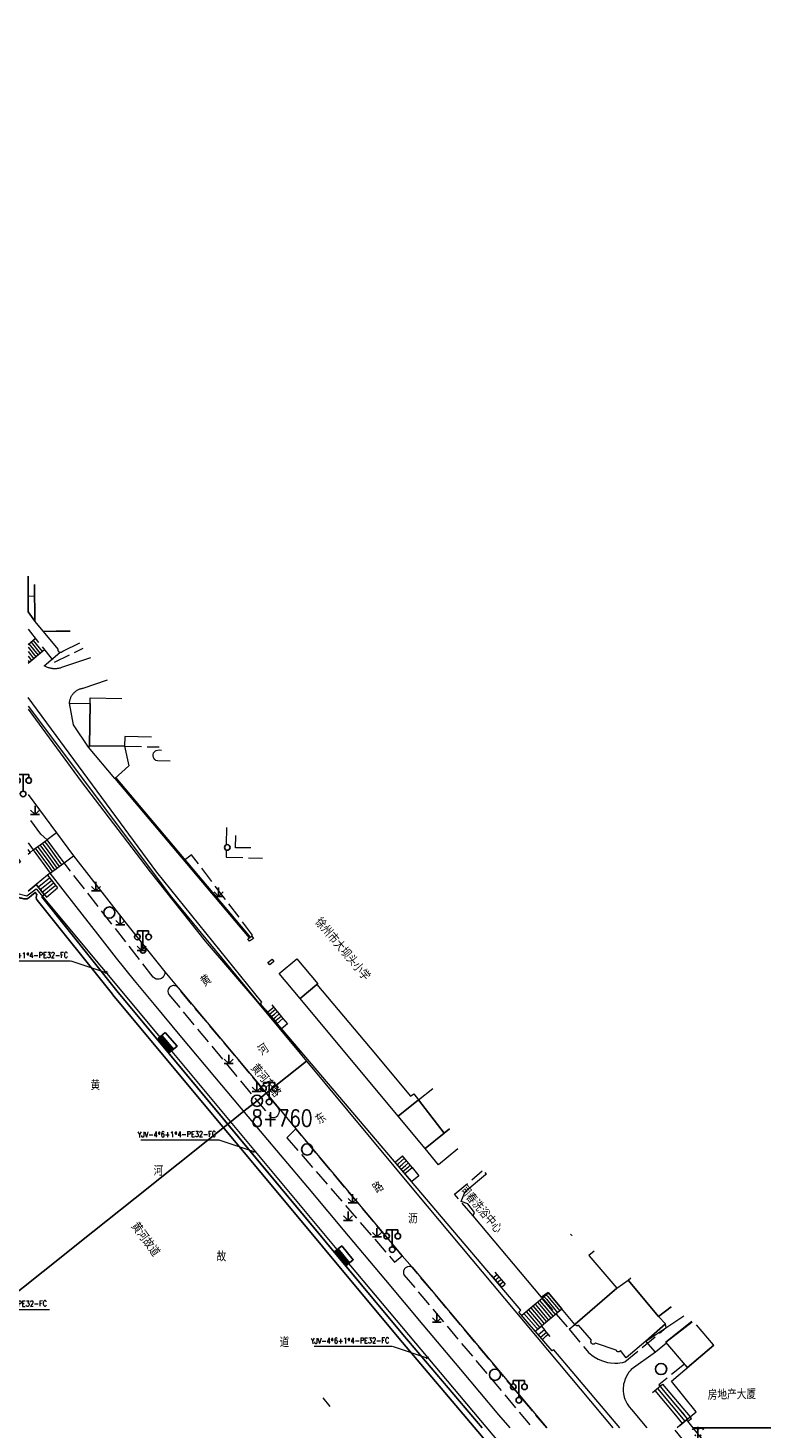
# Model space of a CAD drawing. Extents: x 39508475 to 39522402, y 3783947 to 3795549.
# Tile 319 of 323: x 39517500 to 39517633, y 3793500 to 3793750. Entities that reach past the tile are written whole.
import ezdxf
from ezdxf.enums import TextEntityAlignment as Align

# ---------------------------------------------------------------- set-up
doc = ezdxf.new("R2010")
doc.units = 0
doc.header["$PDSIZE"] = 0.2
doc.linetypes.add('X0', pattern=[4, 3, -1])
doc.layers.get('0').update_dxf_attribs({"linetype": 'CONTINUOUS'})
for name, color, linetype in [('DLSS', 4, 'CONTINUOUS'), ('JCDL_DMX_F', 30, 'CONTINUOUS'), ('JCDL_JMDD', 1, 'CONTINUOUS'), ('JCDL_JMDD_F', 231, 'CONTINUOUS'), ('JCDL_JMDX_F', 231, 'CONTINUOUS'), ('JCDL_JT_ZJ', 100, 'CONTINUOUS'), ('JCDL_JTD_F', 100, 'CONTINUOUS'), ('JCDL_SX_ZJ', 5, 'CONTINUOUS'), ('JCDL_SXX_F', 5, 'CONTINUOUS'), ('JMD', 6, 'CONTINUOUS'), ('SXSS', 5, 'CONTINUOUS'), ('ZBTZ', 3, 'CONTINUOUS'), ('拆迁面积', 10, 'CONTINUOUS'), ('断面线', 2, 'CONTINUOUS')]:
    doc.layers.add(name, color=color, linetype=linetype)
for name, color, linetype, lineweight in [('JCDL_JMDX', 1, 'CONTINUOUS', 0), ('JCDL_ZBX', 3, 'CONTINUOUS', 0), ('JCDL_ZBX_F', 7, 'CONTINUOUS', 0), ('TEXTL_ZJ', 7, 'CONTINUOUS', 0), ('道路照明-管道', 40, 'CONTINUOUS', 18)]:
    doc.layers.add(name, color=color, linetype=linetype, lineweight=lineweight)
doc.styles.add('HZ', font='rs', dxfattribs={"width": 0.8, "bigfont": 'hztxt'})
doc.styles.get("Standard").update_dxf_attribs({"font": 'txt', "width": 1.1})
doc.linetypes.add('HOT_WATER_SUPPLY', pattern='A,12.7,-5.08,["HW",Standard,S=2.54,R=0,X=-2.54,Y=-1.27],-5.08', length=22.86)
doc.linetypes.add('X19', pattern='A,4.5,[145,symbolx.shx,S=1,R=0,X=0,Y=1],4.5,-0.5,[146,symbolx.shx,S=1,R=0,X=0,Y=0],-0.5', length=10)
doc.linetypes.add('X35', pattern='A,2,[150,AAA.SHX,S=1,R=0,X=0,Y=1],2,[177,AAA.SHX,S=1,R=0,X=0,Y=0.8],1e-09', length=4)
doc.linetypes.add('X4', pattern='A,0,-1e-09,[149,symbolx.shx,S=0.15,R=0,X=0,Y=0],-1.6', length=1.6)
doc.linetypes.add('X49', pattern='A,0,[5,symbolt.shx,S=1,R=0,X=0,Y=0],-10', length=10)
doc.linetypes.add('ZIGZAG', pattern='A,0.00254,-5.08,[131,ltypeshp.shx,S=5.08,R=0,X=-5.08,Y=0],-10.16,[131,ltypeshp.shx,S=5.08,R=180,X=5.08,Y=0],-5.08', length=20.32254)

# ---------------------------------------------------------------- blocks, each defined once
blk = doc.blocks.new('3530000')
blk.add_line((0, 0.5), (0, 3.3))
blk.add_circle((0, 0), 0.5)
for centre in [(-0.5, 2.53), (0.5, 2.53)]:
    blk.add_arc(centre, 0.567, 28.0725, 151.9275)
for p in [(-0.5, 1.8), (0.5, 1.8)]:
    blk.add_point(p)
blk = doc.blocks.new('3521000')
at = {"color": 0}
for p, q in [((-1, 3.5), (1, 3.5)), ((0, 0.5), (0, 3.5))]:
    blk.add_line(p, q, dxfattribs=at)
at = {"color": 0, "linetype": 'Continuous', "flags": 128}
for points in [[(-1, 3.5), (-1, 2.9)], [(1, 3.5), (1, 2.9)]]:
    blk.add_lwpolyline(points, dxfattribs=at)
at = {"color": 0}
for centre in [(-1, 2.4), (1, 2.4), (0, 0)]:
    blk.add_circle(centre, 0.5, dxfattribs=at)
blk = doc.blocks.new('5820000')
at = {"color": 0, "linetype": 'Continuous'}
blk.add_circle((0, 0), 1, dxfattribs=at)
blk = doc.blocks.new('9530003')
at = {"color": 0}
for p, q in [((-0.8, 0), (0.8, 0)), ((0, 0), (0, 1.6))]:
    blk.add_line(p, q, dxfattribs=at)
at = {"color": 0, "linetype": 'Continuous'}
for points in [[(0, 0), (-0.8, 0.8)], [(0, 0), (0.8, 0.8)]]:
    blk.add_lwpolyline(points, dxfattribs=at)
blk = doc.blocks.new('2382100')
at = {"color": 0, "linetype": 'Continuous'}
blk.add_circle((0, 0), 0.5, dxfattribs=at)
blk = doc.blocks.new('控制箱')
at = {"layer": '拆迁面积', "ltscale": 0.1}
blk.add_hatch(color=3, dxfattribs=at).paths.add_polyline_path([(39516847.8, 3790949.3), (39516847.8, 3790957.8), (39516815.7, 3790957.8), (39516815.7, 3790949.3)])
at = {"layer": '拆迁面积', "color": 3, "ltscale": 0.1}
blk.add_line((39516815.7, 3790957.8), (39516847.8, 3790957.8), dxfattribs=at)
blk.add_lwpolyline([(39516815.7, 3790966.3), (39516847.8, 3790966.3), (39516847.8, 3790949.3), (39516815.7, 3790949.3)], close=True, dxfattribs=at)

msp = doc.modelspace()

# ---------------------------------------------------------------- linework, layer by layer
at = {"layer": 'DLSS', "linetype": 'Continuous', "lineweight": 20}
for points in [[(39517511.1717, 3793637.54896), (39517505.996, 3793635.774), (39517505.86884, 3793635.73216), (39517505.74011, 3793635.69541), (39517505.6101, 3793635.66344), (39517505.47901, 3793635.63627), (39517505.34701, 3793635.61394), (39517505.21428, 3793635.59649), (39517505.08099, 3793635.58393), (39517504.94734, 3793635.57629), (39517504.81349, 3793635.57358), (39517504.67963, 3793635.5758), (39517504.54595, 3793635.58294), (39517504.41261, 3793635.59499), (39517504.3931, 3793635.59759), (39517504.27982, 3793635.61195), (39517504.14773, 3793635.63379), (39517504.01654, 3793635.66047), (39517503.88642, 3793635.69196), (39517503.75755, 3793635.72822), (39517503.6301, 3793635.7692), (39517503.50425, 3793635.81485), (39517503.38016, 3793635.86509), (39517503.258, 3793635.91987), (39517503.13795, 3793635.97911), (39517503.02015, 3793636.04273), (39517502.905, 3793636.11099), (39517505.71, 3793638.503)], [(39517507.407, 3793629.43999), (39517507.41574, 3793629.56179), (39517507.43006, 3793629.68306), (39517507.44949, 3793629.80362), (39517507.47401, 3793629.92325), (39517507.50358, 3793630.04174), (39517507.53813, 3793630.15886), (39517507.5776, 3793630.27442), (39517507.62193, 3793630.38821), (39517507.67104, 3793630.50002), (39517507.72484, 3793630.60965), (39517507.78322, 3793630.7169), (39517507.8461, 3793630.82159), (39517507.91335, 3793630.92352), (39517507.98485, 3793631.02251), (39517508.06047, 3793631.11839), (39517508.14009, 3793631.21099), (39517508.181, 3793631.25499), (39517508.22356, 3793631.30013), (39517508.31072, 3793631.38566), (39517508.40143, 3793631.46742), (39517508.49551, 3793631.54527), (39517508.5928, 3793631.61907), (39517508.69313, 3793631.68868), (39517508.79632, 3793631.75399), (39517508.90218, 3793631.81487), (39517509.01052, 3793631.87121), (39517509.12115, 3793631.92292), (39517509.23387, 3793631.9699), (39517509.34847, 3793632.01207), (39517509.46476, 3793632.04935), (39517509.58252, 3793632.08168), (39517509.70154, 3793632.10899), (39517509.82168, 3793632.13082), (39517514.20876, 3793633.59297)], [(39517500, 3793628.36964), (39517509.466, 3793615.475), (39517521.783, 3793599.31701), (39517531.62699, 3793586.91501), (39517540.69, 3793576.39), (39517569.41801, 3793541.793), (39517604.40194, 3793500)], [(39517500, 3793613.15337), (39517505.06664, 3793606.26834), (39517508.13014, 3793602.19358), (39517517.594, 3793590.026), (39517524.42699, 3793581.46), (39517526.79001, 3793578.61801), (39517544.789, 3793557.086), (39517547.83799, 3793553.39699), (39517566.80101, 3793530.749), (39517568.598, 3793528.706), (39517592.61827, 3793500)]]:
    msp.add_lwpolyline(points, dxfattribs=at)
at = {"layer": 'JCDL_DMX_F', "color": 3, "linetype": 'X35', "lineweight": 0}
for points in [[(39517605.67007, 3793500), (39517593.866, 3793513.972), (39517593.578, 3793513.78801), (39517587.65699, 3793520.697), (39517588.015, 3793521.047), (39517541.51501, 3793575.729), (39517541.764, 3793576.036), (39517522.99699, 3793599.271), (39517500, 3793630.42244)], [(39517500, 3793604.49463), (39517500.95018, 3793603.24851)], [(39517586.064, 3793500), (39517584.07634, 3793502.36231), (39517577.29784, 3793510.42959), (39517570.57999, 3793518.436), (39517563.89155, 3793526.40721), (39517557.22344, 3793534.34232), (39517549.95415, 3793542.97995), (39517541.50134, 3793553.01296), (39517533.34076, 3793562.7078), (39517527.16895, 3793570.07538), (39517522.57216, 3793575.61345), (39517519.034, 3793579.93899), (39517515.8236, 3793583.92082), (39517512.45779, 3793588.16799), (39517508.60927, 3793593.09919), (39517503.98219, 3793599.08852)], [(39517617.5823, 3793501.45409), (39517616.355, 3793500.422), (39517615.89247, 3793500)], [(39517616.355, 3793500.422), (39517615.89247, 3793500)]]:
    msp.add_lwpolyline(points, dxfattribs=at)
at = {"layer": 'JCDL_JMDX', "color": 6, "linetype": 'X0', "lineweight": 0}
for points in [[(39517501.159, 3793648.53899), (39517500, 3793648.50975)], [(39517500, 3793642.62778), (39517504.731, 3793636.727), (39517509.8556, 3793639.26328)], [(39517517.25499, 3793621.736), (39517523.39858, 3793621.62256)], [(39517535.42609, 3793607.24299), (39517535.353, 3793601.916), (39517541.87668, 3793601.77574)], [(39517579.478, 3793537.87601), (39517576.162, 3793541.74501), (39517581.11038, 3793545.94249)], [(39517581.53505, 3793545.63667), (39517581.78558, 3793545.33584)], [(39517591.707, 3793523.37501), (39517596.6231, 3793517.65142), (39517597.61506, 3793518.50297)], [(39517596.6231, 3793517.65142), (39517599.841, 3793513.776), (39517600.09737, 3793513.51077), (39517600.65205, 3793513.02473), (39517601.10097, 3793512.70139), (39517601.79572, 3793512.30046), (39517602.58428, 3793511.96501), (39517603.47247, 3793511.71906), (39517604.01855, 3793511.63027), (39517604.75445, 3793511.58172), (39517605.30745, 3793511.59802), (39517605.67458, 3793511.63394), (39517606.22026, 3793511.72516), (39517606.579, 3793511.811), (39517613.9313, 3793517.9594), (39517613.83084, 3793518.58178)], [(39517617.22072, 3793511.42092), (39517612.62901, 3793507.703), (39517617.75076, 3793501.59575)]]:
    msp.add_lwpolyline(points, dxfattribs=at)
at = {"layer": 'JCDL_JMDX', "color": 6, "linetype": 'Continuous', "lineweight": 0}
for points in [[(39517501.32525, 3793640.97485), (39517500, 3793639.86963)], [(39517500.17307, 3793640.01396), (39517501.78826, 3793637.9994)], [(39517500.55713, 3793640.33426), (39517502.17232, 3793638.3197)], [(39517500.94119, 3793640.65456), (39517502.55638, 3793638.64)], [(39517500, 3793639.4305), (39517501.4042, 3793637.6791)], [(39517502.94044, 3793638.96029), (39517500, 3793636.50804)], [(39517500, 3793638.63118), (39517501.02014, 3793637.35881)], [(39517500, 3793637.83186), (39517500.63607, 3793637.03851)], [(39517500, 3793637.03254), (39517500.25201, 3793636.71821)], [(39517515.49, 3793615.955), (39517539.46937, 3793587.50498)], [(39517500, 3793603.17833), (39517500.06013, 3793603.22356)], [(39517503.88949, 3793600.0826), (39517501.36282, 3793603.54926)], [(39517503.7968, 3793601.07668), (39517501.77545, 3793603.85)], [(39517503.7041, 3793602.07076), (39517502.18809, 3793604.15075)], [(39517503.6114, 3793603.06484), (39517502.60073, 3793604.4515)], [(39517503.5187, 3793604.05892), (39517503.01336, 3793604.75225)], [(39517506.04537, 3793600.59226), (39517503.5187, 3793604.05892)], [(39517505.63273, 3793600.29151), (39517503.6114, 3793603.06484)], [(39517505.2201, 3793599.99076), (39517503.7041, 3793602.07076)], [(39517504.80746, 3793599.69001), (39517503.7968, 3793601.07668)], [(39517504.39483, 3793599.38927), (39517503.88949, 3793600.0826)], [(39517502.21113, 3793596.93819), (39517503.82553, 3793598.24378)], [(39517502.98125, 3793596.81137), (39517504.19206, 3793597.79057)], [(39517501.80753, 3793596.61179), (39517502.21113, 3793596.93819)], [(39517502.17405, 3793596.15857), (39517502.98125, 3793596.81137)], [(39517502.54057, 3793595.70535), (39517503.75138, 3793596.68455)], [(39517502.9071, 3793595.25213), (39517504.5215, 3793596.55773)], [(39517503.27362, 3793594.79892), (39517505.29163, 3793596.43091)], [(39517503.75138, 3793596.68455), (39517504.55858, 3793597.33735)], [(39517504.5215, 3793596.55773), (39517504.92511, 3793596.88413)], [(39517542.75226, 3793574.27403), (39517543.69899, 3793575.03658)], [(39517543.69899, 3793575.03658), (39517543.87333, 3793575.18484)], [(39517543.09659, 3793573.86911), (39517543.85397, 3793574.47915)], [(39517543.44092, 3793573.46419), (39517544.00896, 3793573.92172)], [(39517543.78525, 3793573.05928), (39517544.16394, 3793573.36429)], [(39517543.85397, 3793574.47915), (39517544.20267, 3793574.77567)], [(39517544.00896, 3793573.92172), (39517544.532, 3793574.3665)], [(39517544.12959, 3793572.65436), (39517544.31893, 3793572.80687)], [(39517544.16394, 3793573.36429), (39517544.86133, 3793573.95733)], [(39517544.31893, 3793572.80687), (39517545.19066, 3793573.54816)], [(39517544.47391, 3793572.24944), (39517545.52, 3793573.13899)], [(39517565.56088, 3793547.45208), (39517566.876, 3793548.607)], [(39517566.16943, 3793547.25937), (39517567.22154, 3793548.18331)], [(39517566.77799, 3793547.06666), (39517567.56707, 3793547.75962)], [(39517565.90622, 3793547.04597), (39517566.16943, 3793547.25937)], [(39517566.25156, 3793546.63987), (39517566.77799, 3793547.06666)], [(39517566.5969, 3793546.23376), (39517567.38655, 3793546.87395)], [(39517566.94224, 3793545.82765), (39517567.9951, 3793546.68124)], [(39517567.38655, 3793546.87395), (39517567.9126, 3793547.33592)], [(39517567.9951, 3793546.68124), (39517568.25813, 3793546.91223)], [(39517583.07932, 3793526.85115), (39517583.60463, 3793527.29383)], [(39517583.44334, 3793526.42308), (39517583.83733, 3793526.75509)], [(39517583.60463, 3793527.29383), (39517583.73355, 3793527.40346)], [(39517583.80736, 3793525.995), (39517584.07002, 3793526.21635)], [(39517583.83733, 3793526.75509), (39517584.09516, 3793526.97435)], [(39517584.07002, 3793526.21635), (39517584.45677, 3793526.54524)], [(39517584.17139, 3793525.56693), (39517584.30271, 3793525.6776)], [(39517584.30271, 3793525.6776), (39517584.81838, 3793526.11612)], [(39517588.14633, 3793520.12601), (39517592.93883, 3793524.11756)], [(39517591.34133, 3793522.78704), (39517592.14954, 3793521.84397)], [(39517591.7407, 3793523.11967), (39517592.34686, 3793522.41237)], [(39517592.14008, 3793523.4523), (39517592.54418, 3793522.98076)], [(39517592.53945, 3793523.78493), (39517592.7415, 3793523.54916)], [(39517592.54418, 3793522.98076), (39517594.53112, 3793520.59512)], [(39517592.7415, 3793523.54916), (39517594.92714, 3793520.92495)], [(39517592.93883, 3793524.11756), (39517595.32316, 3793521.25478)], [(39517588.54571, 3793520.45864), (39517590.76828, 3793517.8652)], [(39517588.94508, 3793520.79127), (39517590.9656, 3793518.4336)], [(39517589.34446, 3793521.1239), (39517591.16293, 3793519.00199)], [(39517589.74383, 3793521.45652), (39517591.36025, 3793519.57039)], [(39517590.14321, 3793521.78915), (39517591.55757, 3793520.13878)], [(39517590.54258, 3793522.12178), (39517591.75489, 3793520.70718)], [(39517590.57096, 3793517.2968), (39517595.32316, 3793521.25478)], [(39517590.94196, 3793522.45441), (39517591.95222, 3793521.27558)], [(39517591.55757, 3793520.13878), (39517592.55104, 3793518.94596)], [(39517591.75489, 3793520.70718), (39517592.94706, 3793519.27579)], [(39517591.95222, 3793521.27558), (39517593.34307, 3793519.60562)], [(39517592.14954, 3793521.84397), (39517593.73909, 3793519.93545)], [(39517592.34686, 3793522.41237), (39517594.13511, 3793520.26529)], [(39517610.28127, 3793515.52416), (39517617.10743, 3793520.01965)], [(39517590.57096, 3793517.2968), (39517591.64823, 3793518.19403)], [(39517590.76828, 3793517.8652), (39517590.96698, 3793517.62664)], [(39517590.9656, 3793518.4336), (39517591.36299, 3793517.95647)], [(39517592.20999, 3793517.523), (39517591.15325, 3793516.61737)], [(39517591.16293, 3793519.00199), (39517591.75901, 3793518.2863)], [(39517591.36025, 3793519.57039), (39517592.15502, 3793518.61613)], [(39517591.64823, 3793518.19403), (39517592.20999, 3793517.523)], [(39517593.22973, 3793516.33577), (39517592.20999, 3793517.523)], [(39517591.15325, 3793516.61737), (39517590.57096, 3793517.2968)], [(39517592.17266, 3793515.42785), (39517591.15325, 3793516.61737)], [(39517591.49305, 3793516.22086), (39517591.84541, 3793516.5235)], [(39517591.83285, 3793515.82435), (39517592.53756, 3793516.42964)], [(39517591.84541, 3793516.5235), (39517592.5499, 3793517.12726)], [(39517592.53756, 3793516.42964), (39517592.88981, 3793516.73152)], [(39517611.92725, 3793506.68475), (39517615.59175, 3793502.26725)], [(39517612.3855, 3793507.0575), (39517614.8285, 3793504.11251)], [(39517612.84376, 3793507.43026), (39517614.06526, 3793505.95775)], [(39517614.06526, 3793505.95775), (39517617.75076, 3793501.59575)], [(39517614.8285, 3793504.11251), (39517617.2855, 3793501.2045)], [(39517615.59175, 3793502.26725), (39517616.82025, 3793500.81325)]]:
    msp.add_lwpolyline(points, dxfattribs=at)
at = {"layer": 'JCDL_JMDX', "color": 6, "lineweight": 0}
msp.add_lwpolyline([(39517502.9395, 3793595.21207), (39517502.47201, 3793594.834), (39517515.86799, 3793578.071), (39517566.946, 3793516.70401), (39517581.0614, 3793500)], dxfattribs=at)
at = {"layer": 'JCDL_JMDX', "color": 6, "linetype": 'X19', "lineweight": 0}
msp.add_lwpolyline([(39517612.04266, 3793513.56545), (39517607.708, 3793510.434), (39517607.49414, 3793510.20249), (39517607.2954, 3793509.95786), (39517607.02674, 3793509.56896), (39517606.79549, 3793509.15671), (39517606.60365, 3793508.72471), (39517606.41202, 3793508.1245), (39517606.34455, 3793507.81662), (39517606.29635, 3793507.50514), (39517606.26761, 3793507.19127), (39517606.26887, 3793506.56121), (39517606.32116, 3793506.09144), (39517606.45849, 3793505.47652), (39517606.55554, 3793505.17665), (39517606.67106, 3793504.8834), (39517606.95559, 3793504.32125), (39517607.308, 3793503.79899), (39517607.72626, 3793503.29822), (39517610.481, 3793500)], dxfattribs=at)
at = {"layer": 'JCDL_JMDX_F', "linetype": 'Continuous', "lineweight": 0}
for points in [[(39517515.52534, 3793615.98743), (39517515.49, 3793615.955)], [(39517515.67438, 3793616.12416), (39517539.67346, 3793587.65075)], [(39517517.10118, 3793614.04343), (39517517.29234, 3793614.20455)], [(39517520.56068, 3793609.93895), (39517520.75184, 3793610.10007)], [(39517500.95018, 3793603.24851), (39517503.426, 3793605.05299)], [(39517506.458, 3793600.893), (39517503.426, 3793605.05299)], [(39517524.02018, 3793605.83447), (39517524.21134, 3793605.99559)], [(39517500.39001, 3793602.785), (39517500, 3793603.3035)], [(39517503.98219, 3793599.08852), (39517506.458, 3793600.893)], [(39517527.47968, 3793601.72999), (39517527.67084, 3793601.89111)], [(39517503.45901, 3793598.697), (39517505.29163, 3793596.43091)], [(39517530.93919, 3793597.62551), (39517531.13034, 3793597.78663)], [(39517501.441, 3793597.065), (39517503.27362, 3793594.79892)], [(39517503.27362, 3793594.79892), (39517505.29163, 3793596.43091)], [(39517534.39869, 3793593.52103), (39517534.58984, 3793593.68214)], [(39517537.85819, 3793589.41655), (39517538.04934, 3793589.57766)], [(39517540.24801, 3793587.419), (39517539.56899, 3793586.934), (39517539.26528, 3793587.3592), (39517539.94429, 3793587.84421), (39517540.24801, 3793587.419)], [(39517543.90001, 3793583.33201), (39517543.15399, 3793582.734), (39517542.84646, 3793583.11765), (39517543.59246, 3793583.71565), (39517543.90001, 3793583.33201)], [(39517543.544, 3793575.594), (39517545.52, 3793573.13899)], [(39517542.40793, 3793574.67895), (39517544.47391, 3793572.24944)], [(39517544.47391, 3793572.24944), (39517545.52, 3793573.13899)], [(39517545.52, 3793573.13899), (39517546.32134, 3793572.19666)], [(39517545.27526, 3793571.30709), (39517544.47391, 3793572.24944)], [(39517546.32134, 3793572.19666), (39517545.27526, 3793571.30709)], [(39517568.60366, 3793546.48853), (39517566.876, 3793548.607)], [(39517567.28759, 3793545.42155), (39517565.56088, 3793547.45208)], [(39517567.28759, 3793545.42155), (39517568.60366, 3793546.48853)], [(39517568.50466, 3793543.99033), (39517567.28759, 3793545.42155)], [(39517569.77865, 3793545.02153), (39517568.50466, 3793543.99033)], [(39517568.60366, 3793546.48853), (39517569.77865, 3793545.02153)], [(39517583.37194, 3793527.83258), (39517585.18, 3793525.68701)], [(39517582.7153, 3793527.27922), (39517584.53541, 3793525.13886)], [(39517584.53541, 3793525.13886), (39517585.18, 3793525.68701)], [(39517611.469, 3793506.312), (39517613.30201, 3793507.80301)], [(39517613.30201, 3793507.80301), (39517618.21601, 3793501.987)], [(39517616.355, 3793500.422), (39517618.21601, 3793501.987)]]:
    msp.add_lwpolyline(points, dxfattribs=at)
at = {"layer": 'JCDL_JMDX_F', "color": 18, "linetype": 'Continuous', "lineweight": 0, "true_color": 0x400000}
for points in [[(39517617.806, 3793501.19699), (39517617.5823, 3793501.45409), (39517616.355, 3793500.422), (39517615.89247, 3793500)], [(39517618.77415, 3793500), (39517617.806, 3793501.19699)], [(39517615.465, 3793499.60999), (39517620.707, 3793493.168), (39517622.87907, 3793494.92483), (39517618.77415, 3793500)]]:
    msp.add_lwpolyline(points, dxfattribs=at)
at = {"layer": 'JCDL_SXX_F', "color": 142, "linetype": 'Continuous', "lineweight": 0, "true_color": 0x00a0e9}
msp.add_lwpolyline([(39517552.61104, 3793505.39287), (39517553.89969, 3793503.86337)], dxfattribs=at)
at = {"layer": 'JCDL_ZBX', "color": 114, "linetype": 'X49', "lineweight": 0, "true_color": 0x009944}
msp.add_lwpolyline([(39517500, 3793628.914), (39517525.59991, 3793594.76729), (39517542.33541, 3793574.49111), (39517548.67892, 3793567.00161)], dxfattribs=at)
at = {"layer": 'JCDL_ZBX', "color": 114, "linetype": 'X4', "lineweight": 0, "true_color": 0x009944}
for points in [[(39517500, 3793602.49165), (39517500.39001, 3793602.785), (39517500.95018, 3793603.24851), (39517503.976, 3793599.097)], [(39517503.976, 3793599.097), (39517503.45901, 3793598.697), (39517501.441, 3793597.065), (39517500, 3793595.84071)]]:
    msp.add_lwpolyline(points, dxfattribs=at)
at = {"layer": 'JCDL_ZBX_F', "color": 114, "linetype": 'X0', "lineweight": 0, "true_color": 0x009944}
for points in [[(39517525.35585, 3793619.07307), (39517523.10451, 3793619.12465), (39517522.84909, 3793619.2134), (39517522.61949, 3793619.37592), (39517522.44503, 3793619.59659), (39517522.38312, 3793619.72328), (39517522.32129, 3793620.0312), (39517522.3228, 3793620.23685), (39517522.42064, 3793620.5435), (39517522.63393, 3793620.8222), (39517522.74468, 3793620.90949), (39517522.86674, 3793620.9801), (39517523.39337, 3793621.07618), (39517523.82595, 3793621.06588)], [(39517505.06664, 3793606.26834), (39517503.426, 3793605.05299), (39517502.279, 3793606.049), (39517500, 3793609.13932)], [(39517524.42699, 3793581.46), (39517524.43363, 3793581.38446), (39517524.4105, 3793581.08277), (39517524.27663, 3793580.72964), (39517524.1357, 3793580.53385), (39517523.81055, 3793580.2806), (39517523.65152, 3793580.20288), (39517523.4317, 3793580.14545), (39517523.12928, 3793580.1354), (39517522.90613, 3793580.17812), (39517522.76601, 3793580.22886), (39517522.50988, 3793580.37026), (39517522.37319, 3793580.52718), (39517506.458, 3793600.893), (39517508.13014, 3793602.19358)], [(39517539.94429, 3793587.84421), (39517540.10321, 3793588.02269), (39517529.19899, 3793602.352), (39517527.84361, 3793601.29821)], [(39517542.99569, 3793555.8938), (39517543.37685, 3793555.53436), (39517543.52012, 3793555.48975), (39517543.818, 3793555.45935), (39517544.11335, 3793555.50858), (39517544.31141, 3793555.59126), (39517544.62186, 3793555.7784), (39517544.68658, 3793555.91537), (39517544.86641, 3793556.28241), (39517544.90475, 3793556.50398), (39517544.88614, 3793556.80283), (39517544.62016, 3793557.28797), (39517526.65082, 3793578.76002), (39517526.52105, 3793578.87434), (39517526.35296, 3793578.95234), (39517526.20562, 3793578.97595), (39517526.03388, 3793578.99738), (39517525.88864, 3793578.99212), (39517525.74565, 3793578.9662), (39517525.60781, 3793578.92015), (39517525.47795, 3793578.85492), (39517525.30385, 3793578.72412), (39517525.18832, 3793578.62233), (39517525.06225, 3793578.40032), (39517525.02754, 3793578.28244), (39517524.98693, 3793578.08672), (39517524.98225, 3793577.94147), (39517525.01408, 3793577.72605), (39517525.09106, 3793577.52236), (39517525.1658, 3793577.39772), (39517542.99569, 3793555.8938)], [(39517566.80101, 3793530.749), (39517547.83799, 3793553.39699), (39517546.198, 3793551.83999), (39517565.43101, 3793529.62), (39517566.80101, 3793530.749)], [(39517592.61827, 3793500), (39517568.598, 3793528.706), (39517568.39636, 3793528.79458), (39517568.2535, 3793528.82923), (39517568.03738, 3793528.84577), (39517567.73046, 3793528.78551), (39517567.42269, 3793528.61778), (39517567.21962, 3793528.40616), (39517567.14203, 3793528.2813), (39517567.08252, 3793528.14688), (39517567.06423, 3793528.09026), (39517567.02035, 3793527.81776), (39517567.03755, 3793527.59577), (39517567.08308, 3793527.42604), (39517567.11099, 3793527.35801), (39517590.09022, 3793500)]]:
    msp.add_lwpolyline(points, dxfattribs=at)
at = {"layer": 'JMD', "color": 6}
msp.add_lwpolyline([(39517501.13392, 3793650.6239), (39517501.22499, 3793644.07201), (39517500, 3793645.75449), (39517500, 3793652.10091)], dxfattribs=at)
at = {"layer": 'JMD', "color": 6, "linetype": 'Continuous', "lineweight": 0}
for points in [[(39517507.52503, 3793642.29902), (39517505.01399, 3793642.264), (39517502.74783, 3793642.24963), (39517501.22499, 3793644.07201), (39517501.13392, 3793650.6239)], [(39517509.1848, 3793640.13705), (39517506.165, 3793638.652), (39517506.13361, 3793638.61662), (39517506.09832, 3793638.5851), (39517506.05987, 3793638.55754), (39517506.01869, 3793638.53424), (39517505.97525, 3793638.51549), (39517505.93005, 3793638.50149), (39517505.88362, 3793638.4924), (39517505.83648, 3793638.48833), (39517505.78918, 3793638.48933), (39517505.74225, 3793638.49538), (39517505.71, 3793638.503), (39517505.69624, 3793638.50641), (39517505.65167, 3793638.5223), (39517505.60906, 3793638.54287), (39517505.5689, 3793638.56788), (39517505.53164, 3793638.59704), (39517505.49771, 3793638.63002), (39517505.4675, 3793638.66644), (39517505.44137, 3793638.70588), (39517505.4196, 3793638.74788), (39517505.40244, 3793638.79198), (39517505.39011, 3793638.83766), (39517505.38273, 3793638.88439), (39517505.38039, 3793638.93165), (39517505.38312, 3793638.97889), (39517505.39088, 3793639.02556), (39517505.404, 3793639.071), (39517502.74783, 3793642.24963), (39517505.01399, 3793642.264), (39517507.52503, 3793642.29902)], [(39517522.04795, 3793623.38185), (39517517.28408, 3793623.4621), (39517517.25499, 3793621.736), (39517510.97501, 3793621.81199), (39517511.10245, 3793629.37775), (39517511.11951, 3793630.39077), (39517516.74192, 3793630.29334)], [(39517511.10245, 3793629.37775), (39517510.97501, 3793621.81199), (39517510.81801, 3793621.587), (39517508.151, 3793625.549), (39517507.407, 3793629.43999), (39517511.10245, 3793629.37775)], [(39517517.97301, 3793618.23301), (39517515.52534, 3793615.98743), (39517510.81801, 3793621.587), (39517510.97501, 3793621.81199), (39517517.25499, 3793621.736), (39517517.97301, 3793618.23301)], [(39517539.75476, 3793603.57419), (39517537.05901, 3793603.62299), (39517537.09887, 3793605.82521)], [(39517551.74141, 3793579.31699), (39517551.57342, 3793579.17551), (39517548.59984, 3793576.67107), (39517544.86, 3793581.162), (39517547.97667, 3793583.78695), (39517551.74141, 3793579.31699)], [(39517568.31701, 3793559.267), (39517568.85499, 3793559.673), (39517569.71299, 3793558.596), (39517566.09645, 3793555.6605), (39517548.59984, 3793576.67107), (39517551.57342, 3793579.17551), (39517561.10201, 3793567.862), (39517568.31701, 3793559.267)], [(39517575.28094, 3793553.42863), (39517574.309, 3793552.67601), (39517569.71299, 3793558.596), (39517572.30049, 3793560.64353)], [(39517574.309, 3793552.67601), (39517570.88082, 3793549.91526), (39517566.09645, 3793555.6605), (39517569.71299, 3793558.596), (39517574.309, 3793552.67601)], [(39517576.75513, 3793549.86001), (39517573.29934, 3793547.01101), (39517570.88082, 3793549.91526), (39517574.309, 3793552.67601)], [(39517574.309, 3793552.67601), (39517575.28094, 3793553.42863)], [(39517601.0772, 3793531.56363), (39517600.14447, 3793530.77704), (39517605.13816, 3793524.94847), (39517597.68951, 3793518.56675), (39517597.61506, 3793518.50297), (39517592.856, 3793524.217), (39517591.707, 3793523.37501), (39517579.478, 3793537.87601), (39517579.712, 3793538.49599), (39517578.52, 3793540.013), (39517577.361, 3793540.445), (39517578.075, 3793542.20301), (39517581.68731, 3793545.25287), (39517581.86255, 3793545.40082)], [(39517596.88241, 3793534.58446), (39517597.07552, 3793534.35906)], [(39517597.07552, 3793534.35906), (39517597.13073, 3793534.40563)], [(39517612.587, 3793519.93201), (39517613.83084, 3793518.58178), (39517610.28127, 3793515.52416), (39517606.80999, 3793512.534), (39517605.761, 3793513.822), (39517605.7406, 3793513.78197), (39517605.71534, 3793513.74477), (39517605.68597, 3793513.71074), (39517605.65286, 3793513.68033), (39517605.61646, 3793513.65394), (39517605.57727, 3793513.63192), (39517605.53579, 3793513.61457), (39517605.49259, 3793513.60213), (39517605.44825, 3793513.59475), (39517605.40334, 3793513.59253), (39517605.35849, 3793513.59551), (39517605.333, 3793513.6), (39517605.31427, 3793513.60365), (39517605.27129, 3793513.61683), (39517605.23012, 3793513.63489), (39517605.1913, 3793513.65757), (39517605.15537, 3793513.68458), (39517605.12278, 3793513.71556), (39517605.09399, 3793513.75009), (39517605.06938, 3793513.78771), (39517605.04927, 3793513.82792), (39517605.03393, 3793513.87018), (39517605.024, 3793513.914), (39517601.291, 3793515.163), (39517601.26218, 3793515.12526), (39517601.22913, 3793515.09113), (39517601.19259, 3793515.06075), (39517601.153, 3793515.0345), (39517601.1108, 3793515.01266), (39517601.0665, 3793514.9955), (39517601.02061, 3793514.98321), (39517600.97366, 3793514.97594), (39517600.9262, 3793514.97377), (39517600.903, 3793514.97501), (39517600.87878, 3793514.97673), (39517600.83195, 3793514.98478), (39517600.78627, 3793514.99784), (39517600.74226, 3793515.01574), (39517600.70044, 3793515.03828), (39517600.66129, 3793515.06519), (39517600.62527, 3793515.09617), (39517600.59279, 3793515.13085), (39517600.56424, 3793515.16882), (39517600.53995, 3793515.20966), (39517600.52021, 3793515.25287), (39517600.50523, 3793515.29796), (39517600.49521, 3793515.3444), (39517600.49024, 3793515.39165), (39517600.4904, 3793515.43916), (39517600.49568, 3793515.48638), (39517600.50601, 3793515.53275), (39517600.52128, 3793515.57774), (39517600.54131, 3793515.62082), (39517600.56587, 3793515.66149), (39517600.595, 3793515.699), (39517598.277, 3793518.336), (39517598.24233, 3793518.3123), (39517598.205, 3793518.29301), (39517598.16573, 3793518.27808), (39517598.12501, 3793518.26769), (39517598.08339, 3793518.26198), (39517598.04138, 3793518.26102), (39517597.99954, 3793518.26482), (39517597.95839, 3793518.27333), (39517597.93745, 3793518.28), (39517597.91847, 3793518.28645), (39517597.8803, 3793518.304), (39517597.84436, 3793518.32577), (39517597.81111, 3793518.35146), (39517597.78099, 3793518.38075), (39517597.75438, 3793518.41327), (39517597.73162, 3793518.44859), (39517597.71301, 3793518.48626), (39517597.69878, 3793518.52579), (39517597.68951, 3793518.56675), (39517605.13816, 3793524.94847), (39517607.1359, 3793526.39585), (39517612.587, 3793519.93201)], [(39517614.82514, 3793521.66321), (39517612.587, 3793519.93201), (39517607.1359, 3793526.39585), (39517607.65058, 3793526.82989)], [(39517618.49002, 3793519.02399), (39517613.851, 3793515.35399), (39517614.01575, 3793515.1617), (39517612.04266, 3793513.56545), (39517610.28127, 3793515.52416), (39517613.83084, 3793518.58178), (39517612.587, 3793519.93201), (39517614.82514, 3793521.66321)], [(39517622.42922, 3793514.81402), (39517617.74907, 3793510.80424), (39517613.851, 3793515.35399), (39517618.55126, 3793518.97989)], [(39517622.38182, 3793514.86935), (39517619.35754, 3793518.39926)], [(39517632.65048, 3793500), (39517618.77416, 3793500), (39517617.806, 3793501.19699), (39517618.439, 3793501.69599), (39517618.21601, 3793501.987), (39517619.275, 3793502.86), (39517614.87401, 3793508.34099), (39517622.42345, 3793514.80907)], [(39517622.701, 3793495.14501), (39517618.77416, 3793500), (39517632.65048, 3793500)]]:
    msp.add_lwpolyline(points, dxfattribs=at)
at = {"layer": 'SXSS', "color": 6, "linetype": 'HOT_WATER_SUPPLY', "ltscale": 0.5, "flags": 128}
msp.add_lwpolyline([(39517625.81057, 3793426.32866), (39517624.61338, 3793428.37778, -0.14654869), (39517624.47824, 3793428.93551), (39517624.50551, 3793429.44658, -0.026147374), (39517624.51652, 3793429.55051), (39517624.74157, 3793430.96426, -0.022987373), (39517624.76018, 3793431.05426), (39517625.14553, 3793432.56468), (39517625.17007, 3793433.5335), (39517624.97947, 3793434.48152), (39517624.36795, 3793435.82516), (39517616.02712, 3793449.93719, -0.079651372), (39517615.91121, 3793450.2318), (39517614.44744, 3793456.90681), (39517614.09608, 3793458.11331), (39517613.77529, 3793458.76727), (39517613.18869, 3793459.6037), (39517596.9582, 3793479.56398), (39517591.66914, 3793486.06847), (39517589.76918, 3793484.45792, -0.414213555), (39517588.35975, 3793484.57412), (39517586.89459, 3793486.30257, -0.414213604), (39517587.01079, 3793487.712), (39517588.83163, 3793489.25547), (39517580.29759, 3793499.35456), (39517566.18219, 3793516.05856, -0.00186307), (39517566.1774, 3793516.06427), (39517538.92274, 3793548.80902), (39517515.0994, 3793577.43127, -0.00498337), (39517515.0868, 3793577.44671), (39517501.69081, 3793594.20971, -0.297001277), (39517501.58529, 3793595.29631), (39517501.3077, 3793595.63956), (39517500.64748, 3793595.07863), (39517500.22144, 3793594.71666, -0.222103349), (39517499.40483, 3793594.49316), (39517499.27387, 3793594.51563, -0.008928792), (39517499.23878, 3793594.5223), (39517498.83535, 3793594.60646, -0.026798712), (39517498.73181, 3793594.63392), (39517498.33969, 3793594.76076, -0.031266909), (39517498.22345, 3793594.80656), (39517497.72598, 3793595.03946, -0.031266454), (39517497.61635, 3793595.09941), (39517497.26782, 3793595.31933, -0.031267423), (39517497.16652, 3793595.39247), (39517496.74216, 3793595.74123, -0.033527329), (39517496.64459, 3793595.83303), (39517496.32131, 3793596.18087, -0.03084204), (39517496.24313, 3793596.27615), (39517495.95827, 3793596.67056, -0.024964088), (39517495.90395, 3793596.75428), (39517495.76605, 3793596.99199, -0.026797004), (39517495.71735, 3793597.08739), (39517495.49413, 3793597.58928, -0.040209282), (39517495.44086, 3793597.74076), (39517495.26593, 3793598.40438, -0.049281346), (39517495.23474, 3793598.59853), (39517495.18476, 3793599.42003, -0.241104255), (39517495.55007, 3793600.25505), (39517496.95148, 3793601.40046), (39517496.64352, 3793601.80988, -0.300866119), (39517495.60602, 3793602.18599), (39517481.17402, 3793621.63), (39517446.4015, 3793668.56471, -0.000830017), (39517446.39953, 3793668.56738), (39517410.89133, 3793716.82924), (39517409.92966, 3793717.73484), (39517408.50842, 3793718.45853), (39517408.08577, 3793718.53008), (39517406.14793, 3793718.11607, -0.030900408), (39517406.02581, 3793718.09777), (39517405.86147, 3793718.08345, -0.015936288), (39517405.79783, 3793718.07994), (39517405.30322, 3793718.06848, -0.015297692), (39517405.24204, 3793718.06893), (39517404.91219, 3793718.08147, -0.022950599), (39517404.82076, 3793718.08916), (39517404.32972, 3793718.15325, -0.028688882), (39517404.21706, 3793718.17459), (39517403.57687, 3793718.33432, -0.017212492), (39517403.5107, 3793718.35327), (39517403.19669, 3793718.45502, -0.032133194), (39517403.07733, 3793718.50236), (39517402.33204, 3793718.85491, -0.029075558), (39517402.23007, 3793718.91062), (39517401.81039, 3793719.17264, -0.022949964), (39517401.73488, 3793719.22474), (39517401.34098, 3793719.52412, -0.034538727), (39517401.23715, 3793719.615), (39517400.54005, 3793720.31573, -0.016486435), (39517400.49512, 3793720.36398), (39517399.42304, 3793721.59411), (39517386.71113, 3793736.17998, -0.039932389), (39517386.61627, 3793736.30818), (39517386.13099, 3793737.08703, -0.049726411), (39517386.04329, 3793737.26501), (39517385.72132, 3793738.12438, -0.037195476), (39517385.67967, 3793738.267), (39517385.58401, 3793738.71635, -0.028924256), (39517385.56652, 3793738.83061), (39517385.50899, 3793739.44027, -0.028924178), (39517385.50479, 3793739.55579), (39517385.5147, 3793740.0151, -0.02065807), (39517385.5199, 3793740.09753), (39517385.55176, 3793740.40222, -0.041418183), (39517385.5825, 3793740.56472), (39517385.90818, 3793741.74252, -0.028689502), (39517385.94502, 3793741.8511), (39517386.93527, 3793744.29836), (39517386.35005, 3793745.1966), (39517381.55605, 3793750.91285), (39517351.63366, 3793781.94768), (39517339.85174, 3793793.90298), (39517304.88985, 3793827.99364), (39517279.06287, 3793853.17703, -0.334528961), (39517278.88022, 3793854.36653), (39517278.46443, 3793854.8238), (39517277.3712, 3793853.85768, -0.198112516), (39517276.65046, 3793853.60872), (39517276.52393, 3793853.61614, -0.019993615), (39517276.44437, 3793853.624), (39517276.06792, 3793853.67649, -0.038404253), (39517275.91807, 3793853.70926), (39517275.312, 3793853.89148, -0.033600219), (39517275.18632, 3793853.93868), (39517274.95554, 3793854.04352, -0.019195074), (39517274.88693, 3793854.07793), (39517274.66487, 3793854.20016, -0.023995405), (39517274.58315, 3793854.2504), (39517274.26926, 3793854.46475, -0.030116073), (39517274.17414, 3793854.53848), (39517273.84281, 3793854.82884, -0.049508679), (39517273.70782, 3793854.97308), (39517273.20636, 3793855.62816, -0.045208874), (39517273.11004, 3793855.78077), (39517272.93701, 3793856.1192, -0.030169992), (39517272.8887, 3793856.22967), (39517272.7358, 3793856.64596, -0.031265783), (39517272.70013, 3793856.76571), (39517272.62883, 3793857.07447, -0.034720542), (39517272.60706, 3793857.21147), (39517272.55136, 3793857.84185, -0.216537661), (39517272.82599, 3793858.62229), (39517273.88456, 3793859.7253), (39517273.0533, 3793860.60376, -0.254878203), (39517272.14859, 3793860.91675), (39517256.70645, 3793877.87629), (39517249.27244, 3793885.76023), (39517242.51927, 3793892.9221), (39517201.05827, 3793932.78024), (39517169.64497, 3793962.9791, -0.004968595), (39517169.63078, 3793962.99302), (39517160.65476, 3793971.97201), (39517159.28986, 3793973.0717), (39517157.94087, 3793973.97547), (39517155.02933, 3793975.61236), (39517150.72105, 3793977.12336, -0.04476218), (39517150.55839, 3793977.19732), (39517146.76229, 3793979.35193), (39517143.45638, 3793981.22831, -0.051632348), (39517143.28867, 3793981.3479), (39517139.13968, 3793985.0059, -0.023704), (39517139.07165, 3793985.07186), (39517136.73223, 3793987.56596), (39517135.83391, 3793988.1582), (39517135.32573, 3793988.49324), (39517116.3447, 3793999.12759, -0.000353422), (39517116.34346, 3793999.12828), (39517108.7759, 3794003.38217)], format="xyb", dxfattribs=at)
at = {"layer": 'SXSS', "flags": 128}
msp.add_lwpolyline([(39517581.0614, 3793500), (39517566.946, 3793516.70401), (39517539.69134, 3793549.44876), (39517515.86799, 3793578.071), (39517502.47201, 3793594.834), (39517502.9071, 3793595.25213), (39517501.441, 3793597.065), (39517500, 3793595.84071)], dxfattribs=at)
at = {"layer": '断面线', "color": 1, "flags": 128}
msp.add_lwpolyline([(39517462.56181, 3793495.91089), (39517474.30179, 3793505.28351), (39517483.14739, 3793512.34541), (39517486.16214, 3793514.75223), (39517486.78489, 3793515.2494), (39517495.40865, 3793522.1342), (39517502.7101, 3793527.96332), (39517511.58808, 3793535.05106), (39517519.12336, 3793541.06686), (39517526.78224, 3793547.18134), (39517535.3696, 3793554.03706), (39517535.67162, 3793554.27819), (39517538.52132, 3793556.55325), (39517540.88456, 3793558.43995), (39517542.54746, 3793559.76752), (39517549.73073, 3793565.50229)], dxfattribs=at)
at = {"layer": '断面线'}
msp.add_circle((39517540.88456, 3793558.43995), 1, dxfattribs=at)
at = {"layer": '道路照明-管道', "color": 0, "ltscale": 0.1}
for p, q in [((39517493.74509, 3793583.40794), (39517507.61457, 3793583.40794)), ((39517507.65081, 3793583.41325), (39517514.2468, 3793581.20489)), ((39517514.15124, 3793581.49801), (39517513.72939, 3793581.16438)), ((39517520.17174, 3793551.4342), (39517534.04122, 3793551.4342)), ((39517534.07746, 3793551.43951), (39517540.67345, 3793549.23115)), ((39517540.57789, 3793549.52427), (39517540.15604, 3793549.19064)), ((39517489.96942, 3793521.17564), (39517503.8389, 3793521.17564)), ((39517551.08795, 3793514.58489), (39517564.95744, 3793514.58489)), ((39517564.99367, 3793514.59021), (39517571.58967, 3793512.38185)), ((39517571.4941, 3793512.67497), (39517571.07225, 3793512.34133))]:
    msp.add_line(p, q, dxfattribs=at)
at = {"layer": '道路照明-管道', "linetype": 'ZIGZAG', "ltscale": 0.05, "flags": 128}
msp.add_lwpolyline([(39517116.65583, 3794013.5099), (39517112.57236, 3794013.41924), (39517109.94081, 3794004.26322), (39517138.06891, 3793988.55169), (39517141.88013, 3793984.56292), (39517144.78393, 3793982.02461), (39517150.41002, 3793978.94237), (39517154.22124, 3793977.67321), (39517158.21396, 3793975.76949), (39517161.93444, 3793973.04986), (39517177.85003, 3793957.23031), (39517187.46885, 3793948.16492), (39517208.74095, 3793927.53529), (39517227.08858, 3793909.90653), (39517244.71494, 3793892.91217), (39517260.50428, 3793876.05055), (39517272.964, 3793862.3022), (39517275.95854, 3793859.67323), (39517273.96218, 3793857.67885), (39517274.59736, 3793855.95642), (39517275.95854, 3793855.14053), (39517278.40859, 3793856.68164), (39517294.39372, 3793840.33396), (39517332.17833, 3793803.64985), (39517366.78172, 3793768.68128), (39517385.24424, 3793749.204), (39517388.78322, 3793744.21804), (39517387.51279, 3793740.86384), (39517387.24055, 3793738.86946), (39517388.42022, 3793736.87508), (39517399.49091, 3793724.00222), (39517402.40852, 3793720.41429), (39517404.31414, 3793719.59841), (39517406.21975, 3793719.41711), (39517408.8513, 3793720.05168), (39517412.39028, 3793717.96664), (39517435.63361, 3793686.09751), (39517466.24506, 3793644.43075), (39517494.70295, 3793606.05071), (39517498.67986, 3793601.07442), (39517495.79135, 3793598.81998), (39517496.60374, 3793596.7459), (39517497.95769, 3793595.48343), (39517499.76303, 3793595.03255), (39517501.47808, 3793596.29502), (39517524.50766, 3793568.65847), (39517556.32408, 3793530.42656), (39517586.41183, 3793494.63466), (39517614.59579, 3793460.31908), (39517615.85952, 3793458.15483), (39517616.85241, 3793454.09685)], dxfattribs=at)

# ---------------------------------------------------------------- block references
at = {"layer": 'JCDL_JMDD'}
msp.add_blockref('2382100', (39517535.57992, 3793603.67018), dxfattribs=at)
at = {"layer": 'JCDL_JMDD_F'}
for name, p in [('3521000', (39517499.125, 3793613.221)), ('3521000', (39517520.53001, 3793585.288)), ('3521000', (39517543.04801, 3793558.22499)), ('3521000', (39517565.022, 3793531.85901)), ('3521000', (39517587.64199, 3793504.96001)), ('3530000', (39517619.61324, 3793496.89891))]:
    msp.add_blockref(name, p, dxfattribs=at)
at = {"layer": 'JCDL_JTD_F'}
for p in [(39517514.521, 3793592.05), (39517549.83999, 3793549.742), (39517583.36699, 3793509.50201), (39517613.032, 3793510.52599)]:
    msp.add_blockref('5820000', p, dxfattribs=at)
at = {"layer": 'ZBTZ'}
for p in [(39517501.25253, 3793609.52623), (39517512.13538, 3793595.91658), (39517534.03023, 3793594.9285), (39517516.46798, 3793589.85068), (39517520.26724, 3793585.25144), (39517535.84793, 3793565.06097), (39517540.84719, 3793560.06171), (39517557.95967, 3793540.17867), (39517557.14091, 3793537.06854), (39517562.29225, 3793534.11275), (39517572.98835, 3793518.8976)]:
    msp.add_blockref('9530003', p, dxfattribs=at)
at = {"layer": '拆迁面积', "color": 3, "zscale": 0.1}
for p, xscale, yscale, rotation in [((36657067.20972, 6546257.55711), 0.09999999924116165, 0.09999999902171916, 310.6201375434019), ((36707870.92646, 6598023.71424), 0.09999999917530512, 0.09999999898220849, 309.5732207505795)]:
    msp.add_blockref('控制箱', p, dxfattribs=dict(at, xscale=xscale, yscale=yscale, rotation=rotation))

# ---------------------------------------------------------------- texts
at = {"layer": 'JCDL_JT_ZJ', "lineweight": 0, "style": 'HZ', "width": 0.8}
for s, p in [('黄', (39517531.84849, 3793578.25745)), ('河', (39517542.09827, 3793565.94537)), ('东', (39517552.34805, 3793553.6333)), ('路', (39517562.59783, 3793541.32122))]:
    msp.add_text(s, height=1.8, rotation=34.2189778, dxfattribs=at).set_placement(p, align=Align.BOTTOM_LEFT)
msp.add_text('沥', height=1.8, dxfattribs=at).set_placement((39517567.85102, 3793535.97277), align=Align.BOTTOM_LEFT)
at = {"layer": 'JCDL_SX_ZJ', "lineweight": 0, "style": 'HZ', "width": 0.8}
for s, p in [('黄', (39517511.15679, 3793559.80486)), ('河', (39517522.4151, 3793544.5003)), ('故', (39517533.6734, 3793529.19574)), ('道', (39517544.93171, 3793513.89118))]:
    msp.add_text(s, height=1.8, dxfattribs=at).set_placement(p, align=Align.BOTTOM_LEFT)
at = {"layer": 'TEXTL_ZJ', "style": 'HZ', "width": 0.8}
for s, height, rotation, p in [('徐州市大坝头小学', 1.8, -49.6618875, (39517550.61444, 3793589.87255)), ('YJV-4*6+1*4-PE32-FC', 1, 0.4259321, (39517493.15808, 3793583.57522)), ('黄河东路', 1.8, -50.2226853, (39517539.18579, 3793563.81929)), ('YJV-4*6+1*4-PE32-FC', 1, 0.4259321, (39517519.58474, 3793551.60148)), ('同春洗浴中心', 1.8, -49.5785256, (39517576.42833, 3793542.12266)), ('黄河故道', 1.8, -53.6611437, (39517517.8078, 3793535.6446)), ('YJV-4*6+1*4-PE32-FC', 1, 0.4259321, (39517489.38241, 3793521.34292)), ('YJV-4*6+1*4-PE32-FC', 1, 0.4259321, (39517550.50095, 3793514.75218)), ('房地产大厦', 1.8, 1.0891442, (39517621.36916, 3793504.48285))]:
    msp.add_text(s, height=height, rotation=rotation, dxfattribs=at).set_placement(p, align=Align.BOTTOM_LEFT)
at = {"layer": '断面线', "linetype": 'Continuous', "style": 'HZ', "width": 0.8}
msp.add_text('8+760', height=3, dxfattribs=at).set_placement((39517550.78342, 3793555.31399), align=Align.MIDDLE_RIGHT)

doc.saveas('drawing.dxf')
